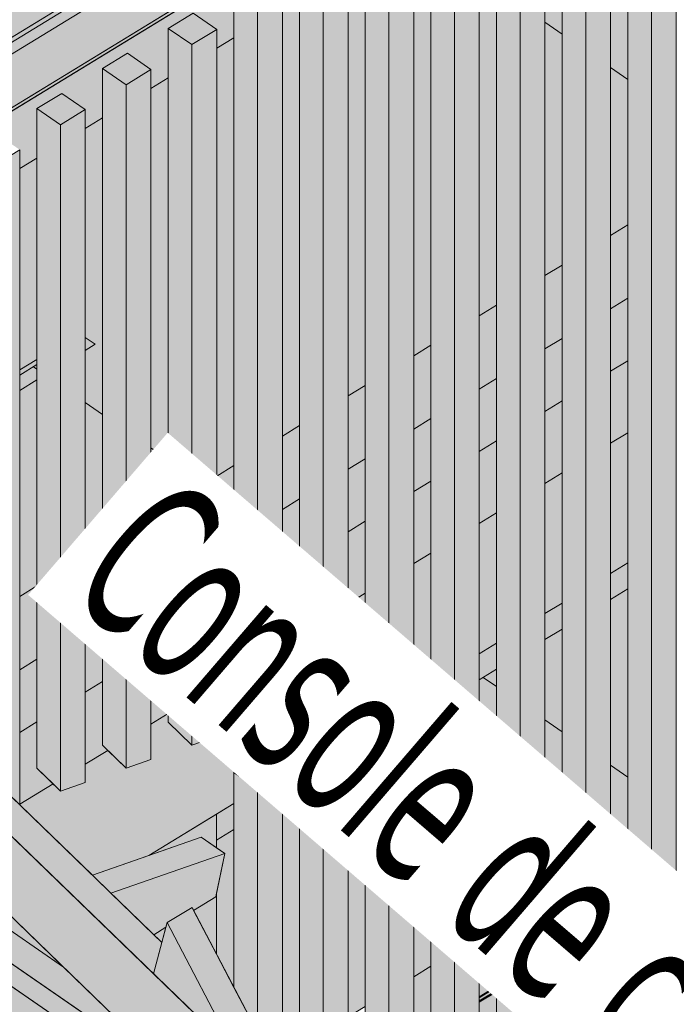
# Model space of a CAD drawing. Header units: millimetres. Extents: x 0 to 1517, y -116 to 725.
# Tile 410 of 501: x 1122 to 1132, y 604 to 619. Entities that reach past the tile are written whole.
import ezdxf

# ---------------------------------------------------------------- set-up
doc = ezdxf.new("R2010")
doc.units = ezdxf.units.MM
doc.linetypes.add('CADWORK_5', pattern=[13.2, 10, -1.5, 0.2, -1.5])
doc.layers.add('Ech.1_100', color=7, linetype='Continuous')
doc.styles.add('tahoma-', font='txt', dxfattribs={"height": 1})

msp = doc.modelspace()

# ---------------------------------------------------------------- hatches: boundary and pattern name
at = {"layer": 'Ech.1_100', "linetype": 'Continuous', "lineweight": 5, "true_color": 0xeae1d7, "transparency": 33554687}
for points in [[(1146.035, 633.722), (1116.918, 615.937), (1116.918, 615.154), (1146.035, 632.938), (1146.035, 633.722)], [(1116.918, 615.083), (1145.98, 632.834), (1145.98, 632.905), (1116.918, 615.154), (1116.918, 615.083)], [(1145.98, 632.834), (1116.918, 615.083), (1116.918, 614.911), (1146.035, 632.695), (1146.023, 632.711), (1146.012, 632.729), (1146.003, 632.747), (1145.995, 632.765), (1145.989, 632.783), (1145.984, 632.801), (1145.981, 632.818), (1145.98, 632.834)], [(1146.035, 632.695), (1116.918, 614.911), (1116.918, 614.128), (1146.035, 631.912), (1146.035, 632.695)]]:
    msp.add_hatch(color=254, dxfattribs=at).paths.add_polyline_path(points)
at = {"layer": 'Ech.1_100', "linetype": 'Continuous', "lineweight": 5, "true_color": 0xd4c4b3, "transparency": 33554687}
for points in [[(1140.896, 628.533), (1141.26, 628.756), (1141.603, 628.519), (1141.603, 628.243), (1141.855, 628.397), (1141.855, 629.119), (1142.219, 629.342), (1142.562, 629.105), (1142.562, 628.828), (1142.814, 628.982), (1142.814, 629.705), (1143.178, 629.927), (1143.521, 629.691), (1143.521, 629.414), (1143.773, 629.568), (1143.773, 630.291), (1144.137, 630.513), (1144.48, 630.277), (1144.48, 630), (1144.732, 630.154), (1144.732, 630.876), (1145.096, 631.099), (1145.439, 630.862), (1145.439, 630.586), (1145.691, 630.74), (1145.691, 631.462), (1146.056, 631.685), (1146.056, 631.875), (1095.418, 600.946), (1093.401, 599.188), (1093.401, 598.801), (1116.918, 613.165), (1116.918, 613.888), (1117.282, 614.11), (1117.625, 613.874), (1117.625, 613.597), (1117.877, 613.751), (1117.877, 614.474), (1118.241, 614.696), (1118.584, 614.46), (1118.584, 614.183), (1118.836, 614.337), (1118.836, 615.059), (1119.2, 615.282), (1119.543, 615.045), (1119.543, 614.769), (1119.795, 614.923), (1119.795, 615.645), (1120.159, 615.868), (1120.502, 615.631), (1120.502, 615.355), (1120.754, 615.509), (1120.754, 616.231), (1121.119, 616.454), (1121.461, 616.217), (1121.461, 615.94), (1121.713, 616.095), (1121.713, 616.817), (1122.078, 617.039), (1122.42, 616.803), (1122.42, 616.526), (1122.673, 616.68), (1122.673, 617.403), (1123.037, 617.625), (1123.379, 617.389), (1123.379, 617.112), (1123.632, 617.266), (1123.632, 617.989), (1123.996, 618.211), (1124.338, 617.974), (1124.338, 617.698), (1124.591, 617.852), (1124.591, 618.574), (1124.955, 618.797), (1125.298, 618.56), (1125.298, 618.284), (1125.55, 618.438), (1125.55, 619.16), (1125.914, 619.383), (1126.257, 619.146), (1126.257, 618.869), (1126.509, 619.024), (1126.509, 619.746), (1126.873, 619.968), (1127.216, 619.732), (1127.216, 619.455), (1127.468, 619.609), (1127.468, 620.332), (1127.832, 620.554), (1128.175, 620.318), (1128.175, 620.041), (1128.427, 620.195), (1128.427, 620.918), (1128.791, 621.14), (1129.134, 620.904), (1129.134, 620.627), (1129.386, 620.781), (1129.386, 621.503), (1129.751, 621.726), (1130.093, 621.489), (1130.093, 621.213), (1130.345, 621.367), (1130.345, 622.089), (1130.71, 622.312), (1131.052, 622.075), (1131.052, 621.799), (1131.305, 621.953), (1131.305, 622.675), (1131.669, 622.898), (1132.011, 622.661), (1132.011, 622.384), (1132.264, 622.538), (1132.264, 623.261), (1132.628, 623.483), (1132.97, 623.247), (1132.97, 622.97), (1133.223, 623.124), (1133.223, 623.847), (1133.587, 624.069), (1133.93, 623.833), (1133.93, 623.556), (1134.182, 623.71), (1134.182, 624.433), (1134.546, 624.655), (1134.889, 624.418), (1134.889, 624.142), (1135.141, 624.296), (1135.141, 625.018), (1135.505, 625.241), (1135.848, 625.004), (1135.848, 624.728), (1136.1, 624.882), (1136.1, 625.604), (1136.464, 625.827), (1136.807, 625.59), (1136.807, 625.313), (1137.059, 625.468), (1137.059, 626.19), (1137.424, 626.412), (1137.766, 626.176), (1137.766, 625.899), (1138.018, 626.053), (1138.018, 626.776), (1138.383, 626.998), (1138.725, 626.762), (1138.725, 626.485), (1138.978, 626.639), (1138.978, 627.362), (1139.342, 627.584), (1139.684, 627.348), (1139.684, 627.071), (1139.937, 627.225), (1139.937, 627.947), (1140.301, 628.17), (1140.643, 627.933), (1140.643, 627.657), (1140.896, 627.811), (1140.896, 628.533)], [(1116.918, 614.078), (1146.056, 631.875), (1146.017, 631.901), (1116.918, 614.128), (1116.918, 614.078)], [(1131.305, 615.704), (1131.052, 615.55), (1131.052, 614.48), (1131.305, 614.634), (1131.305, 615.704)], [(1130.093, 613.894), (1130.345, 614.048), (1130.345, 615.118), (1130.093, 614.964), (1130.093, 613.894)], [(1129.134, 613.308), (1129.386, 613.463), (1129.386, 614.532), (1129.134, 614.378), (1129.134, 613.308)], [(1131.052, 613.568), (1131.305, 613.722), (1131.305, 614.634), (1131.052, 614.48), (1131.052, 613.568)], [(1128.175, 612.723), (1128.427, 612.877), (1128.427, 613.947), (1128.175, 613.792), (1128.175, 612.723)], [(1130.093, 612.982), (1130.345, 613.136), (1130.345, 614.048), (1130.093, 613.894), (1130.093, 612.982)], [(1127.468, 613.361), (1127.216, 613.207), (1127.216, 612.137), (1127.468, 612.291), (1127.468, 613.361)], [(1129.134, 612.396), (1129.386, 612.55), (1129.386, 613.463), (1129.134, 613.308), (1129.134, 612.396)], [(1128.175, 611.81), (1128.427, 611.964), (1128.427, 612.877), (1128.175, 612.723), (1128.175, 611.81)], [(1126.257, 611.551), (1126.509, 611.705), (1126.509, 612.775), (1126.257, 612.621), (1126.257, 611.551)], [(1124.77, 603.21), (1129.008, 600.285), (1116.6, 612.295), (1116.6, 611.119), (1120.891, 606.966), (1122.088, 606.042), (1122.038, 605.855), (1124.77, 603.21)], [(1127.216, 611.224), (1127.468, 611.378), (1127.468, 612.291), (1127.216, 612.137), (1127.216, 611.224)], [(1125.298, 610.965), (1125.55, 611.119), (1125.55, 612.189), (1125.298, 612.035), (1125.298, 610.965)], [(1126.509, 611.705), (1126.257, 611.551), (1126.257, 610.638), (1126.509, 610.793), (1126.509, 611.705)], [(1124.591, 611.603), (1124.338, 611.449), (1124.338, 610.379), (1124.591, 610.533), (1124.591, 611.603)], [(1125.298, 610.053), (1125.55, 610.207), (1125.55, 611.119), (1125.298, 610.965), (1125.298, 610.053)], [(1118.522, 611.009), (1118.158, 610.787), (1124.375, 604.769), (1124.497, 605.226), (1118.522, 611.009)], [(1123.379, 609.794), (1123.632, 609.948), (1123.632, 611.017), (1123.379, 610.863), (1123.379, 609.794)], [(1124.338, 609.467), (1124.591, 609.621), (1124.591, 610.533), (1124.338, 610.379), (1124.338, 609.467)], [(1122.42, 609.208), (1122.673, 609.362), (1122.673, 610.432), (1122.42, 610.278), (1122.42, 609.208)], [(1123.632, 609.948), (1123.379, 609.794), (1123.379, 608.881), (1123.632, 609.035), (1123.632, 609.948)], [(1122.673, 609.362), (1122.42, 609.208), (1122.42, 608.295), (1122.673, 608.449), (1122.673, 609.362)], [(1123.754, 605.945), (1125.416, 606.526), (1125.073, 606.763), (1123.484, 606.207), (1123.754, 605.945)], [(1125.416, 606.526), (1123.754, 605.945), (1124.379, 605.34), (1124.556, 605.448), (1124.574, 605.517), (1124.939, 605.739), (1124.961, 605.695), (1125.283, 605.892), (1125.416, 606.526)]]:
    msp.add_hatch(color=9, dxfattribs=at).paths.add_polyline_path(points)
at = {"layer": 'Ech.1_100', "linetype": 'Continuous', "lineweight": 5, "true_color": 0xeaddd7, "transparency": 33554687}
for points in [[(1131.647, 622.439), (1131.305, 622.675), (1131.305, 603.931), (1131.476, 603.622), (1131.647, 603.504), (1131.647, 622.439)], [(1132.011, 622.661), (1131.647, 622.439), (1131.647, 603.504), (1132.011, 603.726), (1132.011, 622.661)], [(1130.688, 621.853), (1130.345, 622.089), (1130.345, 603.345), (1130.517, 603.036), (1130.688, 602.918), (1130.688, 621.853)], [(1131.052, 622.075), (1130.688, 621.853), (1130.688, 602.918), (1131.052, 603.141), (1131.052, 622.075)], [(1129.729, 621.267), (1129.386, 621.503), (1129.386, 602.759), (1129.558, 602.451), (1129.729, 602.332), (1129.729, 621.267)], [(1129.729, 602.332), (1130.093, 602.555), (1130.093, 621.489), (1129.729, 621.267), (1129.729, 602.332)], [(1128.77, 620.681), (1128.427, 620.918), (1128.427, 602.173), (1128.599, 601.865), (1128.77, 601.746), (1128.77, 620.681)], [(1129.134, 620.904), (1128.77, 620.681), (1128.77, 601.746), (1129.134, 601.969), (1129.134, 620.904)], [(1127.811, 620.095), (1127.468, 620.332), (1127.468, 602.35), (1127.811, 602.018), (1127.811, 620.095)], [(1128.175, 620.318), (1127.811, 620.095), (1127.811, 602.018), (1128.175, 601.666), (1128.175, 620.318)], [(1126.852, 619.509), (1126.509, 619.746), (1126.509, 609.113), (1126.852, 608.778), (1126.852, 619.509)], [(1126.852, 608.778), (1127.216, 608.906), (1127.216, 619.732), (1126.852, 619.509), (1126.852, 608.778)], [(1125.892, 618.924), (1125.55, 619.16), (1125.55, 608.777), (1125.892, 608.443), (1125.892, 618.924)], [(1125.892, 608.443), (1126.257, 608.57), (1126.257, 619.146), (1125.892, 618.924), (1125.892, 608.443)], [(1124.955, 618.797), (1124.591, 618.574), (1124.933, 618.338), (1125.298, 618.56), (1124.955, 618.797)], [(1124.933, 618.338), (1124.591, 618.574), (1124.591, 608.442), (1124.933, 608.107), (1124.933, 618.338)], [(1124.933, 608.107), (1125.298, 608.235), (1125.298, 618.56), (1124.933, 618.338), (1124.933, 608.107)], [(1123.996, 618.211), (1123.632, 617.989), (1123.974, 617.752), (1124.338, 617.974), (1123.996, 618.211)], [(1123.974, 617.752), (1123.632, 617.989), (1123.632, 608.106), (1123.974, 607.772), (1123.974, 617.752)], [(1123.974, 607.772), (1124.338, 607.899), (1124.338, 617.974), (1123.974, 617.752), (1123.974, 607.772)], [(1123.037, 617.625), (1122.673, 617.403), (1123.015, 617.166), (1123.379, 617.389), (1123.037, 617.625)], [(1123.015, 617.166), (1122.673, 617.403), (1122.673, 607.771), (1123.015, 607.436), (1123.015, 617.166)], [(1123.015, 607.436), (1123.379, 607.564), (1123.379, 617.389), (1123.015, 617.166), (1123.015, 607.436)], [(1122.42, 616.803), (1122.056, 616.58), (1122.056, 607.589), (1122.42, 607.236), (1122.42, 616.803)], [(1126.852, 608.06), (1127.216, 608.282), (1126.873, 608.519), (1126.509, 608.296), (1126.852, 608.06)], [(1126.852, 608.06), (1126.509, 608.296), (1126.509, 603.278), (1126.852, 602.947), (1126.852, 608.06)], [(1127.216, 608.282), (1126.852, 608.06), (1126.852, 602.947), (1127.216, 602.594), (1127.216, 608.282)], [(1125.892, 607.474), (1126.257, 607.696), (1125.914, 607.933), (1125.55, 607.71), (1125.892, 607.474)], [(1125.892, 607.474), (1125.55, 607.71), (1125.55, 604.57), (1125.892, 603.916), (1125.892, 607.474)], [(1126.257, 607.696), (1125.892, 607.474), (1125.892, 603.916), (1125.936, 603.833), (1126.257, 603.522), (1126.257, 607.696)]]:
    msp.add_hatch(color=254, dxfattribs=at).paths.add_polyline_path(points)
at = {"layer": 'Ech.1_100', "linetype": 'Continuous', "lineweight": 5, "true_color": 0xb8b8b8, "transparency": 33554687}
for points in [[(1131.305, 621.953), (1131.052, 621.799), (1131.052, 618.004), (1131.305, 617.83), (1131.305, 621.953)], [(1130.345, 621.367), (1130.093, 621.213), (1130.093, 618.666), (1130.345, 618.492), (1130.345, 621.367)]]:
    msp.add_hatch(color=9, dxfattribs=at).paths.add_polyline_path(points)
at = {"layer": 'Ech.1_100', "linetype": 'Continuous', "lineweight": 5, "true_color": 0xdcdcdc, "transparency": 33554687}
for points in [[(1128.175, 613.792), (1128.427, 613.947), (1128.427, 619.816), (1128.175, 619.991), (1128.175, 613.792)], [(1127.468, 619.609), (1127.216, 619.455), (1127.216, 613.207), (1127.468, 613.361), (1127.468, 619.609)], [(1129.134, 614.378), (1129.386, 614.532), (1129.386, 619.154), (1129.134, 619.328), (1129.134, 614.378)], [(1126.509, 619.024), (1126.257, 618.869), (1126.257, 612.621), (1126.509, 612.775), (1126.509, 619.024)], [(1130.093, 614.964), (1130.345, 615.118), (1130.345, 618.492), (1130.093, 618.666), (1130.093, 614.964)], [(1125.55, 618.438), (1125.298, 618.284), (1125.298, 612.035), (1125.55, 612.189), (1125.55, 618.438)], [(1131.052, 615.55), (1131.305, 615.704), (1131.305, 617.83), (1131.052, 618.004), (1131.052, 615.55)], [(1124.338, 611.449), (1124.591, 611.603), (1124.591, 617.852), (1124.338, 617.698), (1124.338, 611.449)], [(1123.632, 617.266), (1123.379, 617.112), (1123.379, 610.863), (1123.632, 611.017), (1123.632, 617.266)], [(1122.42, 610.278), (1122.673, 610.432), (1122.673, 613.664), (1122.42, 613.51), (1122.42, 610.278)], [(1131.052, 612.516), (1131.305, 612.67), (1131.305, 613.722), (1131.052, 613.568), (1131.052, 612.516)], [(1130.093, 611.93), (1130.345, 612.084), (1130.345, 613.136), (1130.093, 612.982), (1130.093, 611.93)], [(1131.305, 612.67), (1131.052, 612.516), (1131.052, 610.615), (1131.305, 610.769), (1131.305, 612.67)], [(1129.134, 611.344), (1129.386, 611.499), (1129.386, 612.55), (1129.134, 612.396), (1129.134, 611.344)], [(1130.345, 612.084), (1130.093, 611.93), (1130.093, 610.029), (1130.345, 610.183), (1130.345, 612.084)], [(1128.427, 611.964), (1128.175, 611.81), (1128.175, 610.759), (1128.427, 610.913), (1128.427, 611.964)], [(1129.386, 611.499), (1129.134, 611.344), (1129.134, 609.443), (1129.386, 609.597), (1129.386, 611.499)], [(1127.216, 610.173), (1127.468, 610.327), (1127.468, 611.378), (1127.216, 611.224), (1127.216, 610.173)], [(1126.257, 609.587), (1126.509, 609.741), (1126.509, 610.793), (1126.257, 610.638), (1126.257, 609.587)], [(1128.175, 608.858), (1128.427, 609.012), (1128.427, 610.913), (1128.175, 610.759), (1128.175, 608.858)], [(1131.305, 610.389), (1131.052, 610.235), (1131.052, 606.482), (1131.305, 606.637), (1131.305, 610.389)], [(1124.338, 607.899), (1123.974, 607.772), (1123.709, 608.031), (1123.379, 607.829), (1123.379, 607.564), (1123.015, 607.436), (1122.908, 607.541), (1122.42, 607.244), (1122.42, 607.236), (1123.484, 606.207), (1124.307, 606.495), (1125.55, 607.254), (1125.55, 607.71), (1125.914, 607.933), (1126.257, 607.696), (1126.257, 607.686), (1126.509, 607.84), (1126.509, 608.296), (1126.873, 608.519), (1127.216, 608.282), (1127.216, 608.272), (1127.468, 608.426), (1127.468, 610.327), (1127.216, 610.173), (1127.216, 608.906), (1126.852, 608.778), (1126.509, 609.113), (1126.509, 609.741), (1126.257, 609.587), (1126.257, 608.57), (1125.892, 608.443), (1125.55, 608.777), (1125.55, 609.155), (1125.298, 609.001), (1125.298, 608.235), (1124.933, 608.107), (1124.591, 608.442), (1124.591, 608.569), (1124.338, 608.415), (1124.338, 607.899)], [(1125.298, 609.001), (1125.55, 609.155), (1125.55, 610.207), (1125.298, 610.053), (1125.298, 609.001)], [(1130.345, 609.803), (1130.093, 609.649), (1130.093, 605.897), (1130.345, 606.051), (1130.345, 609.803)], [(1124.591, 609.621), (1124.338, 609.467), (1124.338, 608.415), (1124.591, 608.569), (1124.591, 609.621)], [(1129.386, 609.217), (1129.134, 609.063), (1129.134, 605.311), (1129.386, 605.465), (1129.386, 609.217)], [(1123.379, 607.829), (1123.709, 608.031), (1123.632, 608.106), (1123.632, 609.035), (1123.379, 608.881), (1123.379, 607.829)], [(1128.175, 604.725), (1128.427, 604.879), (1128.427, 608.631), (1128.175, 608.477), (1128.175, 604.725)], [(1122.673, 608.449), (1122.42, 608.295), (1122.42, 607.244), (1122.908, 607.541), (1122.673, 607.771), (1122.673, 608.449)], [(1127.468, 608.046), (1127.216, 607.891), (1127.216, 604.139), (1127.468, 604.293), (1127.468, 608.046)], [(1126.509, 607.46), (1126.257, 607.306), (1126.257, 603.553), (1126.509, 603.707), (1126.509, 607.46)], [(1124.307, 606.495), (1125.073, 606.763), (1125.295, 606.61), (1125.295, 607.098), (1124.307, 606.495)], [(1125.55, 606.874), (1125.295, 606.718), (1125.295, 606.61), (1125.416, 606.526), (1125.295, 605.947), (1125.295, 605.058), (1125.55, 604.57), (1125.55, 606.874)], [(1131.305, 606.637), (1131.052, 606.482), (1131.052, 605.605), (1131.305, 605.759), (1131.305, 606.637)], [(1130.093, 605.019), (1130.345, 605.173), (1130.345, 606.051), (1130.093, 605.897), (1130.093, 605.019)], [(1125.283, 605.892), (1124.961, 605.695), (1125.295, 605.058), (1125.295, 605.947), (1125.283, 605.892)], [(1129.134, 604.433), (1129.386, 604.587), (1129.386, 605.465), (1129.134, 605.311), (1129.134, 604.433)], [(1124.556, 605.448), (1124.379, 605.34), (1124.497, 605.226), (1124.556, 605.448)], [(1131.052, 604.005), (1131.305, 604.159), (1131.305, 605.299), (1131.052, 605.145), (1131.052, 604.005)], [(1128.175, 603.847), (1128.427, 604.001), (1128.427, 604.879), (1128.175, 604.725), (1128.175, 603.847)], [(1130.093, 603.419), (1130.345, 603.573), (1130.345, 604.713), (1130.093, 604.559), (1130.093, 603.419)]]:
    msp.add_hatch(color=254, dxfattribs=at).paths.add_polyline_path(points)
at = {"layer": 'Ech.1_100', "linetype": 'Continuous', "lineweight": 5, "true_color": 0xe0c8b3, "transparency": 33554687}
msp.add_hatch(color=9, dxfattribs=at).paths.add_polyline_path([(1122.42, 613.586), (1122.673, 613.74), (1122.673, 616.68), (1122.42, 616.526), (1122.42, 613.586)])
at = {"layer": 'Ech.1_100', "linetype": 'Continuous', "lineweight": 5, "true_color": 0xb3d6f7, "transparency": 33554687}
for points in [[(1122.42, 613.51), (1122.673, 613.664), (1122.673, 613.74), (1122.42, 613.586), (1122.42, 613.51)], [(1131.052, 610.235), (1131.305, 610.389), (1131.305, 610.769), (1131.052, 610.615), (1131.052, 610.235)], [(1130.093, 609.649), (1130.345, 609.803), (1130.345, 610.183), (1130.093, 610.029), (1130.093, 609.649)], [(1129.134, 609.063), (1129.386, 609.217), (1129.386, 609.597), (1129.134, 609.443), (1129.134, 609.063)], [(1128.427, 609.012), (1128.175, 608.858), (1128.175, 608.477), (1128.427, 608.631), (1128.427, 609.012)], [(1127.468, 608.426), (1127.216, 608.272), (1127.216, 607.891), (1127.468, 608.046), (1127.468, 608.426)], [(1126.257, 607.306), (1126.509, 607.46), (1126.509, 607.84), (1126.257, 607.686), (1126.257, 607.306)], [(1125.295, 606.718), (1125.55, 606.874), (1125.55, 607.254), (1125.295, 607.098), (1125.295, 606.718)], [(1131.052, 605.59), (1131.305, 605.744), (1131.305, 605.759), (1131.052, 605.605), (1131.052, 605.59)], [(1131.052, 605.544), (1131.305, 605.698), (1131.305, 605.744), (1131.052, 605.59), (1131.052, 605.544)], [(1131.305, 605.698), (1131.052, 605.544), (1131.052, 605.53), (1131.305, 605.684), (1131.305, 605.698)], [(1131.305, 605.684), (1131.052, 605.53), (1131.052, 605.525), (1131.305, 605.679), (1131.305, 605.684)], [(1131.052, 605.145), (1131.305, 605.299), (1131.305, 605.679), (1131.052, 605.525), (1131.052, 605.145)], [(1130.345, 605.173), (1130.093, 605.019), (1130.093, 605.004), (1130.345, 605.158), (1130.345, 605.173)], [(1130.093, 604.958), (1130.345, 605.113), (1130.345, 605.158), (1130.093, 605.004), (1130.093, 604.958)], [(1130.093, 604.944), (1130.345, 605.098), (1130.345, 605.113), (1130.093, 604.958), (1130.093, 604.944)], [(1130.093, 604.94), (1130.345, 605.094), (1130.345, 605.098), (1130.093, 604.944), (1130.093, 604.94)], [(1130.093, 604.559), (1130.345, 604.713), (1130.345, 605.094), (1130.093, 604.94), (1130.093, 604.559)], [(1129.386, 604.587), (1129.134, 604.433), (1129.134, 604.418), (1129.386, 604.573), (1129.386, 604.587)], [(1129.134, 604.373), (1129.386, 604.527), (1129.386, 604.573), (1129.134, 604.418), (1129.134, 604.373)], [(1129.386, 604.527), (1129.134, 604.373), (1129.134, 604.358), (1129.386, 604.512), (1129.386, 604.527)], [(1129.134, 604.354), (1129.386, 604.508), (1129.386, 604.512), (1129.134, 604.358), (1129.134, 604.354)], [(1129.386, 604.508), (1129.134, 604.354), (1129.134, 603.974), (1129.386, 604.128), (1129.386, 604.508)]]:
    msp.add_hatch(color=254, dxfattribs=at).paths.add_polyline_path(points)
at = {"layer": 'Ech.1_100', "linetype": 'Continuous', "lineweight": 5, "true_color": 0xe0d9d1, "transparency": 33554687}
for points in [[(1128.753, 600.129), (1115.934, 608.98), (1115.934, 608.067), (1131.502, 597.318), (1131.533, 597.437), (1128.753, 600.129)], [(1128.753, 600.129), (1129.008, 600.285), (1116.6, 608.852), (1116.346, 608.696), (1128.753, 600.129)], [(1121.595, 605.877), (1120.855, 605.914), (1124.77, 603.21), (1123.062, 604.864), (1121.595, 605.877)], [(1122.038, 605.855), (1121.595, 605.877), (1123.062, 604.864), (1122.038, 605.855)]]:
    msp.add_hatch(color=254, dxfattribs=at).paths.add_polyline_path(points)
at = {"layer": 'Ech.1_100', "linetype": 'Continuous', "lineweight": 5, "true_color": 0xf7d1b3, "transparency": 33554687}
for points in [[(1125.571, 603.611), (1125.936, 603.833), (1124.939, 605.739), (1124.574, 605.517), (1125.571, 603.611)], [(1124.375, 604.769), (1125.571, 603.611), (1124.574, 605.517), (1124.375, 604.769)]]:
    msp.add_hatch(color=254, dxfattribs=at).paths.add_polyline_path(points)

# ---------------------------------------------------------------- linework, layer by layer
at = {"layer": 'Ech.1_100', "color": 7, "linetype": 'Continuous', "lineweight": 5}
for points in [[(1146.035, 633.722), (1116.918, 615.937), (1116.918, 615.154), (1146.035, 632.938), (1146.035, 633.722)], [(1116.918, 615.083), (1145.98, 632.834), (1145.98, 632.905), (1116.918, 615.154), (1116.918, 615.083)], [(1145.98, 632.834), (1116.918, 615.083), (1116.918, 614.911), (1146.035, 632.695), (1146.023, 632.711), (1146.012, 632.729), (1146.003, 632.747), (1145.995, 632.765), (1145.989, 632.783), (1145.984, 632.801), (1145.981, 632.818), (1145.98, 632.834)], [(1146.035, 632.695), (1116.918, 614.911), (1116.918, 614.128), (1146.035, 631.912), (1146.035, 632.695)], [(1116.918, 614.078), (1146.056, 631.875), (1146.017, 631.901), (1116.918, 614.128), (1116.918, 614.078)], [(1131.647, 622.439), (1131.305, 622.675), (1131.305, 603.931), (1131.476, 603.622), (1131.647, 603.504), (1131.647, 622.439)], [(1132.011, 622.661), (1131.647, 622.439), (1131.647, 603.504), (1132.011, 603.726), (1132.011, 622.661)], [(1130.688, 621.853), (1130.345, 622.089), (1130.345, 603.345), (1130.517, 603.036), (1130.688, 602.918), (1130.688, 621.853)], [(1131.052, 622.075), (1130.688, 621.853), (1130.688, 602.918), (1131.052, 603.141), (1131.052, 622.075)], [(1131.305, 621.953), (1131.052, 621.799), (1131.052, 618.004), (1131.305, 617.83), (1131.305, 621.953)], [(1129.729, 621.267), (1129.386, 621.503), (1129.386, 602.759), (1129.558, 602.451), (1129.729, 602.332), (1129.729, 621.267)], [(1129.729, 602.332), (1130.093, 602.555), (1130.093, 621.489), (1129.729, 621.267), (1129.729, 602.332)], [(1130.345, 621.367), (1130.093, 621.213), (1130.093, 618.666), (1130.345, 618.492), (1130.345, 621.367)], [(1128.77, 620.681), (1128.427, 620.918), (1128.427, 602.173), (1128.599, 601.865), (1128.77, 601.746), (1128.77, 620.681)], [(1129.134, 620.904), (1128.77, 620.681), (1128.77, 601.746), (1129.134, 601.969), (1129.134, 620.904)], [(1127.811, 620.095), (1127.468, 620.332), (1127.468, 602.35), (1127.811, 602.018), (1127.811, 620.095)], [(1128.175, 620.318), (1127.811, 620.095), (1127.811, 602.018), (1128.175, 601.666), (1128.175, 620.318)], [(1128.175, 613.792), (1128.427, 613.947), (1128.427, 619.816), (1128.175, 619.991), (1128.175, 613.792)], [(1126.852, 619.509), (1126.509, 619.746), (1126.509, 609.113), (1126.852, 608.778), (1126.852, 619.509)], [(1126.852, 608.778), (1127.216, 608.906), (1127.216, 619.732), (1126.852, 619.509), (1126.852, 608.778)], [(1127.468, 619.609), (1127.216, 619.455), (1127.216, 613.207), (1127.468, 613.361), (1127.468, 619.609)], [(1129.134, 614.378), (1129.386, 614.532), (1129.386, 619.154), (1129.134, 619.328), (1129.134, 614.378)], [(1125.892, 618.924), (1125.55, 619.16), (1125.55, 608.777), (1125.892, 608.443), (1125.892, 618.924)], [(1125.892, 608.443), (1126.257, 608.57), (1126.257, 619.146), (1125.892, 618.924), (1125.892, 608.443)], [(1126.509, 619.024), (1126.257, 618.869), (1126.257, 612.621), (1126.509, 612.775), (1126.509, 619.024)], [(1124.955, 618.797), (1124.591, 618.574), (1124.933, 618.338), (1125.298, 618.56), (1124.955, 618.797)], [(1124.933, 618.338), (1124.591, 618.574), (1124.591, 608.442), (1124.933, 608.107), (1124.933, 618.338)], [(1124.933, 608.107), (1125.298, 608.235), (1125.298, 618.56), (1124.933, 618.338), (1124.933, 608.107)], [(1130.093, 614.964), (1130.345, 615.118), (1130.345, 618.492), (1130.093, 618.666), (1130.093, 614.964)], [(1125.55, 618.438), (1125.298, 618.284), (1125.298, 612.035), (1125.55, 612.189), (1125.55, 618.438)], [(1123.996, 618.211), (1123.632, 617.989), (1123.974, 617.752), (1124.338, 617.974), (1123.996, 618.211)], [(1123.974, 617.752), (1123.632, 617.989), (1123.632, 608.106), (1123.974, 607.772), (1123.974, 617.752)], [(1123.974, 607.772), (1124.338, 607.899), (1124.338, 617.974), (1123.974, 617.752), (1123.974, 607.772)], [(1131.052, 615.55), (1131.305, 615.704), (1131.305, 617.83), (1131.052, 618.004), (1131.052, 615.55)], [(1124.338, 611.449), (1124.591, 611.603), (1124.591, 617.852), (1124.338, 617.698), (1124.338, 611.449)], [(1123.037, 617.625), (1122.673, 617.403), (1123.015, 617.166), (1123.379, 617.389), (1123.037, 617.625)], [(1123.015, 617.166), (1122.673, 617.403), (1122.673, 607.771), (1123.015, 607.436), (1123.015, 617.166)], [(1123.015, 607.436), (1123.379, 607.564), (1123.379, 617.389), (1123.015, 617.166), (1123.015, 607.436)], [(1123.632, 617.266), (1123.379, 617.112), (1123.379, 610.863), (1123.632, 611.017), (1123.632, 617.266)], [(1122.42, 616.803), (1122.056, 616.58), (1122.056, 607.589), (1122.42, 607.236), (1122.42, 616.803)], [(1122.42, 613.586), (1122.673, 613.74), (1122.673, 616.68), (1122.42, 616.526), (1122.42, 613.586)], [(1131.305, 615.704), (1131.052, 615.55), (1131.052, 614.48), (1131.305, 614.634), (1131.305, 615.704)], [(1130.093, 613.894), (1130.345, 614.048), (1130.345, 615.118), (1130.093, 614.964), (1130.093, 613.894)], [(1129.134, 613.308), (1129.386, 613.463), (1129.386, 614.532), (1129.134, 614.378), (1129.134, 613.308)], [(1131.052, 613.568), (1131.305, 613.722), (1131.305, 614.634), (1131.052, 614.48), (1131.052, 613.568)], [(1128.175, 612.723), (1128.427, 612.877), (1128.427, 613.947), (1128.175, 613.792), (1128.175, 612.723)], [(1130.093, 612.982), (1130.345, 613.136), (1130.345, 614.048), (1130.093, 613.894), (1130.093, 612.982)], [(1122.42, 613.51), (1122.673, 613.664), (1122.673, 613.74), (1122.42, 613.586), (1122.42, 613.51)], [(1122.42, 610.278), (1122.673, 610.432), (1122.673, 613.664), (1122.42, 613.51), (1122.42, 610.278)], [(1131.052, 612.516), (1131.305, 612.67), (1131.305, 613.722), (1131.052, 613.568), (1131.052, 612.516)], [(1127.468, 613.361), (1127.216, 613.207), (1127.216, 612.137), (1127.468, 612.291), (1127.468, 613.361)], [(1129.134, 612.396), (1129.386, 612.55), (1129.386, 613.463), (1129.134, 613.308), (1129.134, 612.396)], [(1130.093, 611.93), (1130.345, 612.084), (1130.345, 613.136), (1130.093, 612.982), (1130.093, 611.93)], [(1128.175, 611.81), (1128.427, 611.964), (1128.427, 612.877), (1128.175, 612.723), (1128.175, 611.81)], [(1126.257, 611.551), (1126.509, 611.705), (1126.509, 612.775), (1126.257, 612.621), (1126.257, 611.551)], [(1131.305, 612.67), (1131.052, 612.516), (1131.052, 610.615), (1131.305, 610.769), (1131.305, 612.67)], [(1129.134, 611.344), (1129.386, 611.499), (1129.386, 612.55), (1129.134, 612.396), (1129.134, 611.344)], [(1124.77, 603.21), (1129.008, 600.285), (1116.6, 612.295), (1116.6, 611.119), (1120.891, 606.966), (1122.088, 606.042), (1122.038, 605.855), (1124.77, 603.21)], [(1127.216, 611.224), (1127.468, 611.378), (1127.468, 612.291), (1127.216, 612.137), (1127.216, 611.224)], [(1125.298, 610.965), (1125.55, 611.119), (1125.55, 612.189), (1125.298, 612.035), (1125.298, 610.965)], [(1130.345, 612.084), (1130.093, 611.93), (1130.093, 610.029), (1130.345, 610.183), (1130.345, 612.084)], [(1128.427, 611.964), (1128.175, 611.81), (1128.175, 610.759), (1128.427, 610.913), (1128.427, 611.964)], [(1126.509, 611.705), (1126.257, 611.551), (1126.257, 610.638), (1126.509, 610.793), (1126.509, 611.705)], [(1124.591, 611.603), (1124.338, 611.449), (1124.338, 610.379), (1124.591, 610.533), (1124.591, 611.603)], [(1129.386, 611.499), (1129.134, 611.344), (1129.134, 609.443), (1129.386, 609.597), (1129.386, 611.499)], [(1127.216, 610.173), (1127.468, 610.327), (1127.468, 611.378), (1127.216, 611.224), (1127.216, 610.173)], [(1125.298, 610.053), (1125.55, 610.207), (1125.55, 611.119), (1125.298, 610.965), (1125.298, 610.053)], [(1118.522, 611.009), (1118.158, 610.787), (1124.375, 604.769), (1124.497, 605.226), (1118.522, 611.009)], [(1123.379, 609.794), (1123.632, 609.948), (1123.632, 611.017), (1123.379, 610.863), (1123.379, 609.794)], [(1126.257, 609.587), (1126.509, 609.741), (1126.509, 610.793), (1126.257, 610.638), (1126.257, 609.587)], [(1128.175, 608.858), (1128.427, 609.012), (1128.427, 610.913), (1128.175, 610.759), (1128.175, 608.858)], [(1131.052, 610.235), (1131.305, 610.389), (1131.305, 610.769), (1131.052, 610.615), (1131.052, 610.235)], [(1124.338, 609.467), (1124.591, 609.621), (1124.591, 610.533), (1124.338, 610.379), (1124.338, 609.467)], [(1122.42, 609.208), (1122.673, 609.362), (1122.673, 610.432), (1122.42, 610.278), (1122.42, 609.208)], [(1131.305, 610.389), (1131.052, 610.235), (1131.052, 606.482), (1131.305, 606.637), (1131.305, 610.389)], [(1124.338, 607.899), (1123.974, 607.772), (1123.709, 608.031), (1123.379, 607.829), (1123.379, 607.564), (1123.015, 607.436), (1122.908, 607.541), (1122.42, 607.244), (1122.42, 607.236), (1123.484, 606.207), (1124.307, 606.495), (1125.55, 607.254), (1125.55, 607.71), (1125.914, 607.933), (1126.257, 607.696), (1126.257, 607.686), (1126.509, 607.84), (1126.509, 608.296), (1126.873, 608.519), (1127.216, 608.282), (1127.216, 608.272), (1127.468, 608.426), (1127.468, 610.327), (1127.216, 610.173), (1127.216, 608.906), (1126.852, 608.778), (1126.509, 609.113), (1126.509, 609.741), (1126.257, 609.587), (1126.257, 608.57), (1125.892, 608.443), (1125.55, 608.777), (1125.55, 609.155), (1125.298, 609.001), (1125.298, 608.235), (1124.933, 608.107), (1124.591, 608.442), (1124.591, 608.569), (1124.338, 608.415), (1124.338, 607.899)], [(1125.298, 609.001), (1125.55, 609.155), (1125.55, 610.207), (1125.298, 610.053), (1125.298, 609.001)], [(1130.093, 609.649), (1130.345, 609.803), (1130.345, 610.183), (1130.093, 610.029), (1130.093, 609.649)], [(1123.632, 609.948), (1123.379, 609.794), (1123.379, 608.881), (1123.632, 609.035), (1123.632, 609.948)], [(1130.345, 609.803), (1130.093, 609.649), (1130.093, 605.897), (1130.345, 606.051), (1130.345, 609.803)], [(1124.591, 609.621), (1124.338, 609.467), (1124.338, 608.415), (1124.591, 608.569), (1124.591, 609.621)], [(1129.134, 609.063), (1129.386, 609.217), (1129.386, 609.597), (1129.134, 609.443), (1129.134, 609.063)], [(1122.673, 609.362), (1122.42, 609.208), (1122.42, 608.295), (1122.673, 608.449), (1122.673, 609.362)], [(1129.386, 609.217), (1129.134, 609.063), (1129.134, 605.311), (1129.386, 605.465), (1129.386, 609.217)], [(1128.753, 600.129), (1115.934, 608.98), (1115.934, 608.067), (1131.502, 597.318), (1131.533, 597.437), (1128.753, 600.129)], [(1123.379, 607.829), (1123.709, 608.031), (1123.632, 608.106), (1123.632, 609.035), (1123.379, 608.881), (1123.379, 607.829)], [(1128.427, 609.012), (1128.175, 608.858), (1128.175, 608.477), (1128.427, 608.631), (1128.427, 609.012)], [(1128.753, 600.129), (1129.008, 600.285), (1116.6, 608.852), (1116.346, 608.696), (1128.753, 600.129)], [(1128.175, 604.725), (1128.427, 604.879), (1128.427, 608.631), (1128.175, 608.477), (1128.175, 604.725)], [(1126.852, 608.06), (1127.216, 608.282), (1126.873, 608.519), (1126.509, 608.296), (1126.852, 608.06)], [(1122.673, 608.449), (1122.42, 608.295), (1122.42, 607.244), (1122.908, 607.541), (1122.673, 607.771), (1122.673, 608.449)], [(1127.468, 608.426), (1127.216, 608.272), (1127.216, 607.891), (1127.468, 608.046), (1127.468, 608.426)], [(1126.852, 608.06), (1126.509, 608.296), (1126.509, 603.278), (1126.852, 602.947), (1126.852, 608.06)], [(1127.216, 608.282), (1126.852, 608.06), (1126.852, 602.947), (1127.216, 602.594), (1127.216, 608.282)], [(1127.468, 608.046), (1127.216, 607.891), (1127.216, 604.139), (1127.468, 604.293), (1127.468, 608.046)], [(1125.892, 607.474), (1126.257, 607.696), (1125.914, 607.933), (1125.55, 607.71), (1125.892, 607.474)], [(1126.257, 607.306), (1126.509, 607.46), (1126.509, 607.84), (1126.257, 607.686), (1126.257, 607.306)], [(1125.892, 607.474), (1125.55, 607.71), (1125.55, 604.57), (1125.892, 603.916), (1125.892, 607.474)], [(1126.257, 607.696), (1125.892, 607.474), (1125.892, 603.916), (1125.936, 603.833), (1126.257, 603.522), (1126.257, 607.696)], [(1126.509, 607.46), (1126.257, 607.306), (1126.257, 603.553), (1126.509, 603.707), (1126.509, 607.46)], [(1125.295, 606.718), (1125.55, 606.874), (1125.55, 607.254), (1125.295, 607.098), (1125.295, 606.718)], [(1124.307, 606.495), (1125.073, 606.763), (1125.295, 606.61), (1125.295, 607.098), (1124.307, 606.495)], [(1123.754, 605.945), (1125.416, 606.526), (1125.073, 606.763), (1123.484, 606.207), (1123.754, 605.945)], [(1125.55, 606.874), (1125.295, 606.718), (1125.295, 606.61), (1125.416, 606.526), (1125.295, 605.947), (1125.295, 605.058), (1125.55, 604.57), (1125.55, 606.874)], [(1131.305, 606.637), (1131.052, 606.482), (1131.052, 605.605), (1131.305, 605.759), (1131.305, 606.637)], [(1125.416, 606.526), (1123.754, 605.945), (1124.379, 605.34), (1124.556, 605.448), (1124.574, 605.517), (1124.939, 605.739), (1124.961, 605.695), (1125.283, 605.892), (1125.416, 606.526)], [(1130.093, 605.019), (1130.345, 605.173), (1130.345, 606.051), (1130.093, 605.897), (1130.093, 605.019)], [(1121.595, 605.877), (1120.855, 605.914), (1124.77, 603.21), (1123.062, 604.864), (1121.595, 605.877)], [(1125.283, 605.892), (1124.961, 605.695), (1125.295, 605.058), (1125.295, 605.947), (1125.283, 605.892)], [(1122.038, 605.855), (1121.595, 605.877), (1123.062, 604.864), (1122.038, 605.855)], [(1125.571, 603.611), (1125.936, 603.833), (1124.939, 605.739), (1124.574, 605.517), (1125.571, 603.611)], [(1131.052, 605.59), (1131.305, 605.744), (1131.305, 605.759), (1131.052, 605.605), (1131.052, 605.59)], [(1131.052, 605.544), (1131.305, 605.698), (1131.305, 605.744), (1131.052, 605.59), (1131.052, 605.544)], [(1131.305, 605.698), (1131.052, 605.544), (1131.052, 605.53), (1131.305, 605.684), (1131.305, 605.698)], [(1131.305, 605.684), (1131.052, 605.53), (1131.052, 605.525), (1131.305, 605.679), (1131.305, 605.684)], [(1131.052, 605.145), (1131.305, 605.299), (1131.305, 605.679), (1131.052, 605.525), (1131.052, 605.145)], [(1124.375, 604.769), (1125.571, 603.611), (1124.574, 605.517), (1124.375, 604.769)], [(1129.134, 604.433), (1129.386, 604.587), (1129.386, 605.465), (1129.134, 605.311), (1129.134, 604.433)], [(1124.556, 605.448), (1124.379, 605.34), (1124.497, 605.226), (1124.556, 605.448)], [(1130.345, 605.173), (1130.093, 605.019), (1130.093, 605.004), (1130.345, 605.158), (1130.345, 605.173)], [(1131.052, 604.005), (1131.305, 604.159), (1131.305, 605.299), (1131.052, 605.145), (1131.052, 604.005)], [(1130.093, 604.958), (1130.345, 605.113), (1130.345, 605.158), (1130.093, 605.004), (1130.093, 604.958)], [(1130.093, 604.944), (1130.345, 605.098), (1130.345, 605.113), (1130.093, 604.958), (1130.093, 604.944)], [(1130.093, 604.94), (1130.345, 605.094), (1130.345, 605.098), (1130.093, 604.944), (1130.093, 604.94)], [(1130.093, 604.559), (1130.345, 604.713), (1130.345, 605.094), (1130.093, 604.94), (1130.093, 604.559)], [(1128.175, 603.847), (1128.427, 604.001), (1128.427, 604.879), (1128.175, 604.725), (1128.175, 603.847)], [(1129.386, 604.587), (1129.134, 604.433), (1129.134, 604.418), (1129.386, 604.573), (1129.386, 604.587)], [(1130.093, 603.419), (1130.345, 603.573), (1130.345, 604.713), (1130.093, 604.559), (1130.093, 603.419)], [(1129.134, 604.373), (1129.386, 604.527), (1129.386, 604.573), (1129.134, 604.418), (1129.134, 604.373)], [(1129.386, 604.527), (1129.134, 604.373), (1129.134, 604.358), (1129.386, 604.512), (1129.386, 604.527)], [(1129.134, 604.354), (1129.386, 604.508), (1129.386, 604.512), (1129.134, 604.358), (1129.134, 604.354)], [(1129.386, 604.508), (1129.134, 604.354), (1129.134, 603.974), (1129.386, 604.128), (1129.386, 604.508)]]:
    msp.add_lwpolyline(points, close=True, dxfattribs=at)
for points in [[(1146.056, 631.875), (1095.418, 600.946)], [(1122.42, 616.803), (1122.42, 616.526), (1122.673, 616.68), (1122.673, 617.403), (1123.037, 617.625), (1123.379, 617.389), (1123.379, 617.112), (1123.632, 617.266), (1123.632, 617.989), (1123.996, 618.211), (1124.338, 617.974), (1124.338, 617.698), (1124.591, 617.852), (1124.591, 618.574), (1124.955, 618.797), (1125.298, 618.56), (1125.298, 618.284), (1125.55, 618.438), (1125.55, 619.16)]]:
    msp.add_lwpolyline(points, dxfattribs=at)
at = {"layer": 'Ech.1_100', "color": 9, "linetype": 'CADWORK_5', "lineweight": 5, "flags": 128}
for points in [[(1123.523, 613.961), (1123.379, 614.06)], [(1123.523, 613.961), (1123.379, 613.873)], [(1122.673, 613.441), (1122.42, 613.287)]]:
    msp.add_lwpolyline(points, dxfattribs=at)
at = {"layer": 'Ech.1_100', "color": 7, "linetype": 'CADWORK_5', "lineweight": 5, "flags": 128}
for points in [[(1122.623, 613.634), (1122.673, 613.6)], [(1123.379, 613.112), (1123.632, 612.938)], [(1124.338, 612.45), (1124.591, 612.275)], [(1129.192, 609.098), (1129.386, 608.964)], [(1130.093, 608.476), (1130.345, 608.302)], [(1131.052, 607.814), (1131.305, 607.64)]]:
    msp.add_lwpolyline(points, dxfattribs=at)

# ---------------------------------------------------------------- next in the draw order: texts
at = {"layer": 'Ech.1_100', "color": 7, "linetype": 'Continuous', "insert": (1124.622, 612.141), "char_height": 2.5, "attachment_point": 1, "rotation": 319.2744, "style": 'tahoma-', "bg_fill": 3, "box_fill_scale": 1.15, "bg_fill_color": 256, "bg_fill_true_color": 13158600, "bg_fill_transparency": 33554687}
msp.add_mtext('\\A1;\\fTahoma|b0|i0;\\W0.600000;\\H2.375000;Console de casquette', dxfattribs=at)

doc.saveas('drawing.dxf')
